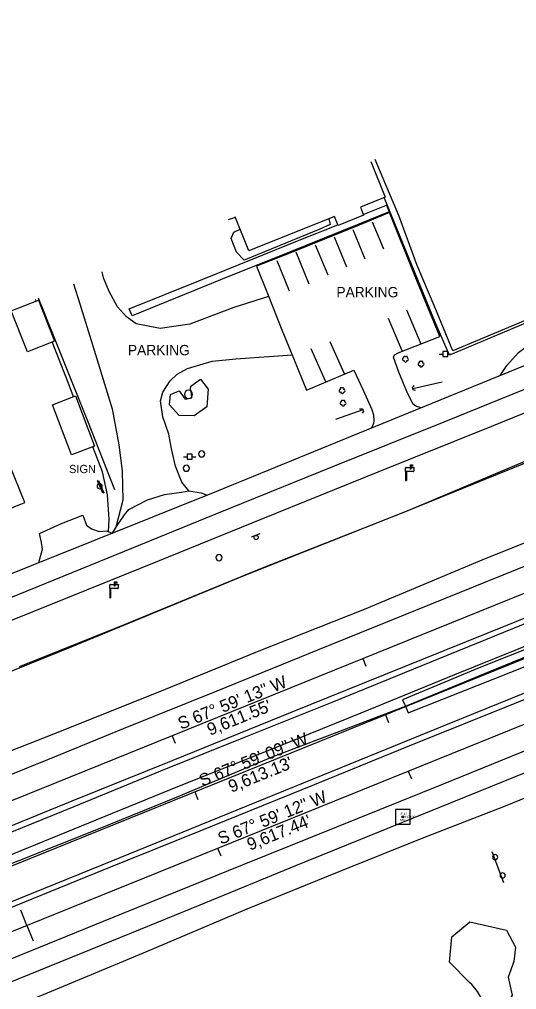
# Model space of a CAD drawing. Extents: x 1901471 to 1963503, y 756461 to 799997.
# Drawn here: x 1933980.2 to 1934222, y 774790.3 to 775261.8 of the extents above; entities that cross this region are included whole.
import ezdxf

# ---------------------------------------------------------------- set-up
doc = ezdxf.new("R2010")
doc.units = 0
for name, color, linetype in [('Default', 7, 'Continuous'), ('RD_EX_Bldg', 7, 'Continuous'), ('RD_EX_BldgApp', 7, 'Continuous'), ('RD_EX_Bridge', 7, 'Continuous'), ('RD_EX_Conc', 7, 'Continuous'), ('RD_EX_DR_ErosCtrl', 7, 'Continuous'), ('RD_EX_Fence_Other', 7, 'Continuous'), ('RD_EX_H2O', 7, 'Continuous'), ('RD_EX_Misc', 7, 'Continuous'), ('RD_EX_Road', 7, 'Continuous'), ('RD_EX_Road_txCode', 7, 'Continuous'), ('RD_EX_UT', 7, 'Continuous'), ('RD_EX_VEG', 7, 'Continuous'), ('RD_HC_Cl', 7, 'Continuous'), ('RD_HC_Data', 7, 'Continuous'), ('RD_HC_Data_Tic', 7, 'Continuous'), ('RD_HC_Survey', 7, 'Continuous'), ('RD_HC_txCode', 7, 'Continuous'), ('RD_SMD_Locator', 7, 'Continuous')]:
    doc.layers.add(name, color=color, linetype=linetype)

# ---------------------------------------------------------------- blocks, each defined once
blk = doc.blocks.new('POST')
at = {"layer": 'Default'}
for start, end in [(90, 270), (270, 90)]:
    blk.add_arc((0, 0), 0.127, start, end, dxfattribs=at)
blk = doc.blocks.new('CB')
at = {"layer": 'Default'}
blk.add_lwpolyline([(0.11, -0.127), (0.055, -0.095), (0, -0.063), (0, 0), (0, 0.063), (0.055, 0.095), (0.11, 0.127)], dxfattribs=at)
blk = doc.blocks.new('PP')
at = {"layer": 'RD_EX_UT'}
for p, q in [((2.49, 2.51), (-2.51, 2.51)), ((-2.51, 2.51), (-2.51, -2.49)), ((2.49, -2.49), (2.49, 2.51)), ((-5.94, -0.05), (-2.47, -0.05)), ((-2.51, -2.49), (2.49, -2.49)), ((2.42, -0.05), (6.06, -0.05))]:
    blk.add_line(p, q, dxfattribs=at)
blk = doc.blocks.new('MAIL')
at = {"layer": 'RD_EX_BldgApp'}
for p, q in [((-4.97, 0), (-4.97, 3.5)), ((-4.97, 0), (-4.97, -8.82)), ((2.59, 0), (-4.97, 0)), ((-4.47, 4), (2.59, 4)), ((-4.14, 0), (-4.14, -8.82)), ((-0.33, 6.48), (1.72, 6.48)), ((-0.33, 2.29), (-0.33, 6.48)), ((0.05, 2.29), (-0.33, 2.29)), ((1.72, 5.13), (0.05, 5.13)), ((0.05, 5.13), (0.05, 2.29)), ((1.72, 6.48), (1.72, 5.13)), ((3.09, 3.5), (3.09, 4)), ((3.09, 4), (3.59, 4)), ((3.09, 3.5), (3.09, 0.5)), ((3.59, 4), (3.59, 3.75)), ((-4.97, -8.82), (-4.14, -8.82))]:
    blk.add_line(p, q, dxfattribs=at)
for centre, start, end in [((-4.47, 3.5), 90, 180), ((2.59, 3.5), 0, 90), ((2.59, 0.5), 270, 0)]:
    blk.add_arc(centre, 0.5, start, end, dxfattribs=at)
blk = doc.blocks.new('SB2')
at = {"layer": 'RD_EX_VEG'}
for centre, radius, start, end in [((-1.56, -0.16), 1.26, 96.45179, 294.73401), ((-0.72, 1.55), 1.08, 34.97629, 204.75602), ((1.05, 1.7), 0.995, 308.76261, 152.04674), ((1.84, -0.28), 1.22, 256.56668, 98.10463), ((0.25, -1.6), 1.32, 166.88266, 5.75893)]:
    blk.add_arc(centre, radius, start, end, dxfattribs=at)
blk = doc.blocks.new('OP')
at = {"layer": 'Default'}
for start, end in [(90, 270), (270, 90)]:
    blk.add_arc((0, 0), 0.127, start, end, dxfattribs=at)
blk = doc.blocks.new('SIGNPOST')
at = {"layer": 'Default'}
for start, end in [(90, 270), (270, 90)]:
    blk.add_arc((0, 0), 0.127, start, end, dxfattribs=at)
blk = doc.blocks.new('SIGN')
at = {"layer": 'RD_EX_BldgApp'}
blk.add_line((-4.52, -2.02), (4.48, -2.02), dxfattribs=at)
blk.add_circle((0, 0), 2, dxfattribs=at)

msp = doc.modelspace()

# ---------------------------------------------------------------- linework, layer by layer
at = {"layer": 'RD_EX_Bldg'}
for points in [[(1934151.1, 775192.75), (1934158.1, 775175.41), (1934145.99, 775170.51), (1934147.57, 775166.59), (1934135.23, 775161.61), (1934133.44, 775166.05), (1934091.82, 775149.24)], [(1934091.82, 775149.24), (1934085.11, 775165.85)], [(1934209.86, 774857.38), (1934215.64, 774842.35)]]:
    msp.add_lwpolyline(points, dxfattribs=at)
for points in [[(1933989.45, 775125.38), (1933997.31, 775105.48), (1933984.07, 775100.25), (1933976.21, 775120.15)], [(1934007.53, 775078.83), (1934016.76, 775054.48), (1934005.44, 775050.19), (1933996.21, 775074.54)], [(1933944.7, 775011.62), (1933982.8, 775027), (1933975.19, 775045.85), (1933937.09, 775030.47)], [(1934018.69, 775037.74), (1934021.23, 775031.8), (1934020.75, 775031.6), (1934018.21, 775037.54)]]:
    msp.add_lwpolyline(points, close=True, dxfattribs=at)
at = {"layer": 'RD_EX_Conc'}
for points in [[(1934160.02, 775168.34), (1934145.22, 775162.25), (1934111.47, 775148.72), (1934095.24, 775142.26)], [(1934160.02, 775168.34), (1934145.22, 775162.25), (1934111.47, 775148.72), (1934095.24, 775142.26)], [(1934147.4, 775167.02), (1934158.74, 775171.53), (1934160.02, 775168.34)], [(1934095.24, 775142.26), (1934078.04, 775135.25), (1934034.94, 775117.79), (1934033.57, 775121.16), (1934067.51, 775134.78), (1934093.9, 775145.38), (1934115.48, 775154.12), (1934135.07, 775162.01)]]:
    msp.add_lwpolyline(points, dxfattribs=at)
at = {"layer": 'RD_EX_DR_ErosCtrl'}
msp.add_lwpolyline([(1934167.87, 774928.13), (1934169.29, 774924.78), (1934219.17, 774944.61), (1934275.69, 774967.17), (1934337.78, 774992.4), (1934359.19, 775001.5), (1934359.99, 774999.48), (1934369.68, 775003.86), (1934367.25, 775009.57), (1934364.94, 775014.64), (1934354.72, 775010.19), (1934355.54, 775008.69), (1934316.32, 774992.13), (1934261.7, 774969.65), (1934203.69, 774946.7), (1934166.43, 774931.19)], close=True, dxfattribs=at)
at = {"layer": 'RD_EX_Fence_Other'}
for points in [[(1935270.54, 775492.65), (1935267.1, 775480.56), (1935247.62, 775460.97), (1935191.44, 775440.16), (1935048.98, 775380.78), (1934918.59, 775328.08), (1934787.21, 775273.93), (1934689.44, 775234.58), (1934595.31, 775196.67), (1934522.71, 775167.09), (1934440.89, 775134.23), (1934368.86, 775104.69), (1934278.95, 775068.89), (1934222.04, 775045.34), (1934168.22, 775022.69), (1934097.4, 774994.87), (1934031.19, 774967.59), (1933980.08, 774947.23)], [(1934930.35, 775241.89), (1934889.37, 775225.26), (1934844.12, 775207.45), (1934807.52, 775193), (1934755.17, 775171.28), (1934706.1, 775151.44), (1934631.37, 775120.89), (1934577.22, 775098.97), (1934516.48, 775074.49), (1934456.11, 775050.28), (1934396.26, 775026.39), (1934352.96, 775009.24), (1934295.78, 774985.17), (1934250.42, 774966.9), (1934191.79, 774943.22), (1934146.29, 774924.65), (1934102.66, 774907.03), (1934057.03, 774888.92), (1934013.74, 774871.18), (1933947.75, 774844.28)], [(1934469.65, 775213.39), (1934427.57, 775196.27), (1934368.71, 775172.53), (1934305.54, 775147.02), (1934251, 775124.6), (1934189.27, 775098.62), (1934182.63, 775113.91), (1934157.59, 775175.2)], [(1934159.8, 775169.79), (1934157.59, 775175.2)], [(1934159.8, 775169.79), (1934157.59, 775175.2)], [(1934081.91, 775164.54), (1934085.21, 775165.6)], [(1934081.91, 775164.54), (1934085.21, 775165.6)], [(1934081.91, 775164.54), (1934085.21, 775165.6)], [(1934081.91, 775164.54), (1934085.21, 775165.6)], [(1933992.58, 775118.7), (1933989.54, 775126.27)], [(1934026.61, 775033.23), (1934013.51, 775066.58), (1933989.54, 775126.27)], [(1933992.58, 775118.7), (1933989.54, 775126.27)]]:
    msp.add_lwpolyline(points, dxfattribs=at)
at = {"layer": 'RD_EX_H2O'}
for points in [[(1933909.89, 774908.45), (1933908.38, 774916.06), (1933951.19, 774935.02), (1934005.82, 774957.06), (1934089.55, 774991.58), (1934167.99, 775022.67), (1934246.18, 775054.43), (1934329.61, 775088.44), (1934385.77, 775112.89), (1934423.91, 775129.51), (1934441.56, 775136.49), (1934457.06, 775142.03)], [(1933911.66, 774752.82), (1933968.33, 774778.3), (1934040.51, 774808.27), (1934090.86, 774829.53), (1934136.44, 774848), (1934176.09, 774863.88), (1934216.56, 774879.56), (1934263.67, 774898.89), (1934315.66, 774920.64), (1934364.48, 774940.45), (1934411.58, 774960.63), (1934467.01, 774981.6), (1934518.06, 775001.32), (1934570.43, 775023.17), (1934622.03, 775043.34), (1934668.58, 775061.61), (1934708.03, 775076.69), (1934743.12, 775091.51), (1934777.02, 775105.67), (1934814.05, 775120.45)], [(1934185.83, 775085.55), (1934171.45, 775082.33)], [(1934147.18, 775071.99), (1934133.94, 775067.29)], [(1933912.88, 774825.75), (1933959.49, 774844.94), (1934019.44, 774868.75), (1934056.61, 774883.91), (1934103.64, 774903.59), (1934167.87, 774928.13), (1934209.58, 774945.24), (1934261.17, 774966.33), (1934305.86, 774984.26), (1934360.06, 775006.5)]]:
    msp.add_lwpolyline(points, dxfattribs=at)
at = {"layer": 'RD_EX_Road'}
for points in [[(1935198.74, 775473.19), (1935127.41, 775445.66), (1935065.4, 775420.51), (1934996.38, 775392.84), (1934918.8, 775361.25), (1934852.13, 775334.37), (1934787.6, 775308.27), (1934719.56, 775280.48), (1934652.11, 775253.11), (1934594.55, 775229.6), (1934545.84, 775210.38), (1934485.04, 775185.84), (1934431.85, 775164.77), (1934371.89, 775140.59), (1934300.89, 775112.11), (1934248.55, 775091.11), (1934186.5, 775066.11), (1934133.19, 775044.62), (1934075.17, 775021.12), (1934023.18, 774999.96), (1933966.09, 774976.89)], [(1933960.46, 774986.25), (1933986.06, 774996.41), (1934076.2, 775032.51), (1934141.22, 775059.13), (1934201.1, 775083.54), (1934263.61, 775109.01), (1934322.96, 775132.8), (1934399.94, 775163.85), (1934473.21, 775192.97), (1934533.59, 775217.05), (1934589.01, 775239.29), (1934655.96, 775266.32), (1934720.97, 775292.46), (1934788.97, 775320.19), (1934853.33, 775346.15), (1934913.11, 775370.68)], [(1935313.4, 775345.87), (1935266.36, 775327.01), (1935202, 775301.06), (1935141.58, 775276.68), (1935089.83, 775255.8), (1935032.16, 775232.46), (1934969.08, 775206.92), (1934904.44, 775180.81), (1934843.26, 775156.07), (1934787.29, 775133.52), (1934734.75, 775112.25), (1934661.49, 775082.52), (1934598.14, 775056.91), (1934531.39, 775029.93), (1934463.12, 775002.18), (1934411, 774981.26), (1934355.51, 774958.87), (1934299.5, 774936.08), (1934243.55, 774913.57), (1934186.28, 774890.18), (1934134.31, 774869.32), (1934088.54, 774850.78), (1934030.43, 774827.28), (1933961.39, 774799.31)], [(1934909.77, 775346.93), (1934820.2, 775310.87), (1934750.12, 775282.26), (1934674.45, 775251.59), (1934598.63, 775220.86), (1934546.59, 775199.6), (1934492.18, 775177.48), (1934439.35, 775156.43), (1934378.89, 775132.23), (1934320.47, 775108.54), (1934263.2, 775085.61), (1934209.74, 775063.9), (1934154.45, 775041.76), (1934098.33, 775019.13), (1934047.36, 774998.4), (1933968.9, 774966.79)], [(1933934.75, 774890.2), (1933996.94, 774914.59), (1934047.6, 774934.89), (1934096, 774954.58), (1934147.98, 774975.26), (1934207.13, 774999.91), (1934267.27, 775023.98), (1934325.41, 775047.7), (1934379.35, 775069.56), (1934438.89, 775093.02), (1934495.06, 775115.96), (1934554.73, 775140.58), (1934621.71, 775167.73), (1934653.98, 775180.92), (1934702.12, 775200.27), (1934750.2, 775219.42), (1934795.9, 775237.57), (1934846.51, 775258.26), (1934903.06, 775280.7)], [(1933934.33, 774878.05), (1933999.21, 774904.28), (1934030.81, 774917.23), (1934076.38, 774935.49), (1934125.33, 774955.43), (1934179.83, 774977.45), (1934236.58, 775000.39), (1934303.01, 775027.33), (1934363.12, 775051.44), (1934415.65, 775072.64), (1934454.59, 775088.37), (1934510.65, 775111.27), (1934575.38, 775137.32), (1934626.08, 775157.87), (1934664.58, 775173.54), (1934724.7, 775197.79), (1934785.01, 775222.16), (1934843.99, 775245.94), (1934914.92, 775274.73)], [(1933946.73, 774857.98), (1934005.87, 774882.01), (1934054.94, 774901.87), (1934112.74, 774925.28), (1934166.68, 774946.97), (1934217.73, 774967.61), (1934271.43, 774989.49), (1934327.59, 775012), (1934380.14, 775033.37), (1934439.13, 775057.2), (1934499.99, 775081.8), (1934563.06, 775107.36), (1934633.08, 775135.72), (1934669.05, 775150.28), (1934717.52, 775169.92), (1934770.82, 775191.41), (1934823.54, 775212.81), (1934884.82, 775237.6), (1934947.87, 775262.93)], [(1933945.25, 774854.41), (1934006.8, 774879.32), (1934048.88, 774896.57), (1934090.13, 774913.21), (1934133.03, 774930.4), (1934175.52, 774947.71), (1934215.8, 774963.99), (1934260.06, 774981.94), (1934308.43, 775001.28), (1934349.23, 775018.33), (1934395.11, 775036.67), (1934445.78, 775056.94), (1934490.72, 775075.01), (1934536.38, 775093.72), (1934579.18, 775110.85), (1934634.62, 775133.48), (1934675.82, 775149.9), (1934714.82, 775165.78), (1934755.73, 775181.96), (1934795.91, 775198.47), (1934840.05, 775216.35), (1934879.6, 775232.28), (1934921.12, 775249.19)], [(1933960.74, 774824.1), (1934021.41, 774848.65), (1934068.03, 774867.51), (1934123.68, 774890.04), (1934168.13, 774908.13), (1934223.64, 774930.48), (1934271.14, 774949.67), (1934331.97, 774974.35), (1934388.72, 774997.21), (1934450.75, 775022.38), (1934513.63, 775047.78), (1934580.16, 775074.54), (1934645.18, 775101.08), (1934701.56, 775124), (1934770.75, 775151.82), (1934835.86, 775178.1), (1934903.07, 775205.41)], [(1934337.12, 775138.51), (1934342.2, 775146.1), (1934345.52, 775156.06), (1934346.11, 775162.47), (1934345.29, 775164.65), (1934312.96, 775151.42), (1934268.07, 775133), (1934226.12, 775115.47), (1934190.93, 775100.76), (1934181.85, 775122.68), (1934173.65, 775142.24), (1934164.65, 775166.55), (1934158.32, 775181.33), (1934153.24, 775193.63)], [(1934906.73, 775171.43), (1934864.87, 775154.31), (1934819.51, 775135.87), (1934774.25, 775117.69), (1934731.56, 775100.23), (1934685.99, 775081.6), (1934663.27, 775072.34), (1934597.49, 775045.6), (1934547.99, 775025.65), (1934497.2, 775005.33), (1934451.96, 774987.35), (1934399.06, 774965.86), (1934346, 774944.46), (1934301.45, 774926.11), (1934258.44, 774908.87), (1934210, 774889.12), (1934164.87, 774870.9), (1934114.51, 774850.46), (1934067.92, 774831.41), (1934034.54, 774817.82), (1933970.25, 774791.69)], [(1934175.47, 775073.09), (1934172.98, 775073.89), (1934171.49, 775074.99), (1934168.59, 775080.95), (1934164.64, 775090.34), (1934162.11, 775097.67), (1934162.64, 775098.85), (1934164.3, 775099.81), (1934184.63, 775107.75), (1934172.68, 775136.77), (1934160.21, 775167.87), (1934145.41, 775161.79), (1934111.65, 775148.26), (1934095.42, 775141.8), (1934101.2, 775127.7), (1934107.75, 775110.86), (1934113.54, 775097.22), (1934119.82, 775081.65), (1934142.84, 775091.35), (1934147.36, 775081.58), (1934151.55, 775072.28), (1934152.44, 775069.56), (1934152.6, 775066.82), (1934152.38, 775065.32), (1934151.23, 775063.21)], [(1934151.69, 775163.49), (1934157.21, 775150.26)], [(1934142.31, 775159.74), (1934148.15, 775145.51)], [(1934133.19, 775156.08), (1934139.24, 775141.62)], [(1934124.03, 775152.31), (1934130.17, 775137.65)], [(1934105.39, 775144.59), (1934111.36, 775129.83)], [(1934114.66, 775148.78), (1934120.91, 775133.36)], [(1934101.39, 775127.2), (1934084.46, 775121.8), (1934063.12, 775113.74), (1934048.69, 775111.54), (1934036.97, 775113.82), (1934032.18, 775117.17), (1934027.81, 775122.1), (1934023.77, 775129.52), (1934021.08, 775136.27), (1934020.37, 775139.06)], [(1934006.44, 775133.29), (1934009.55, 775123.58), (1934017.84, 775096.76), (1934025.36, 775072.59), (1934028.54, 775055.08), (1934030.17, 775042.38), (1934030.43, 775028.15), (1934026.87, 775014.46)], [(1933988.36, 775124.95), (1933988.08, 775125.67)], [(1934159.43, 775116.62), (1934166.12, 775100.84)], [(1934168.36, 775120.68), (1934175.41, 775104.19)], [(1934213.98, 775088.79), (1934217.13, 775093.56), (1934222.86, 775099.88), (1934228.67, 775104.22), (1934233.02, 775107.4), (1934243.42, 775110.51), (1934255.62, 775114.99), (1934260.47, 775117.75), (1934266.94, 775119.87), (1934273.29, 775119.05), (1934279.93, 775117.91), (1934284.02, 775117.19)], [(1933963.59, 774827.97), (1934020.41, 774850.89), (1934086.15, 774877.63), (1934132.34, 774896.5), (1934188.36, 774919.34), (1934244.81, 774942.21), (1934300.07, 774964.52), (1934358.1, 774988.04), (1934411.92, 775009.48), (1934473.87, 775034.8), (1934531.23, 775058.03), (1934592.74, 775083.03), (1934643.76, 775103.62)], [(1934006.52, 775078.45), (1934003.9, 775085.28), (1933996.16, 775105.03)], [(1934131.14, 775105.29), (1934138.16, 775089.67)], [(1934062.51, 775032.78), (1934059.18, 775036.99), (1934056.03, 775044.74), (1934054.09, 775053.15), (1934052.92, 775060.28), (1934049.99, 775068.73), (1934048.8, 775076.49), (1934049.99, 775080.67), (1934053.54, 775086.23), (1934056.83, 775089.42), (1934061.91, 775092.22), (1934073.85, 775095.66), (1934085.47, 775096.8), (1934112.84, 775098.86)], [(1934121.94, 775101.85), (1934129.07, 775085.81)], [(1934023.49, 775012.82), (1934023.79, 775019), (1934023.01, 775030.76), (1934020.51, 775041.96), (1934015.85, 775054.13)], [(1934025.39, 775012.16), (1934027.46, 775015.38), (1934031.3, 775021.05), (1934033.33, 775023.6), (1934042.4, 775028.31), (1934050.66, 775030.94), (1934058.96, 775032), (1934062.51, 775032.78), (1934068.56, 775031.73), (1934071.56, 775030.65)], [(1933989.56, 774997.81), (1933991.49, 775004.35), (1933990.89, 775007.64), (1933989.92, 775012.04), (1934000.57, 775016.8), (1934011.06, 775020.8), (1934012.87, 775016.07), (1934015.28, 775014.25), (1934018.93, 775012.94), (1934022.69, 775013.19), (1934025.15, 775012.07)]]:
    msp.add_lwpolyline(points, dxfattribs=at)
at = {"layer": 'RD_EX_VEG'}
msp.add_lwpolyline([(1934130.61, 775164.91), (1934131.36, 775162.17), (1934126.26, 775159.8), (1934089.51, 775144.85), (1934085.68, 775148.65), (1934083.1, 775155.33), (1934084.39, 775158.42), (1934087.52, 775159.88)], dxfattribs=at)
for points in [[(1934063.53, 775083.56), (1934068.25, 775087.01), (1934072, 775082.18), (1934071.25, 775073.58), (1934065.17, 775069.11), (1934057.94, 775069.38), (1934053.2, 775074.49), (1934053.67, 775079.56), (1934057.9, 775081.31), (1934060.84, 775077.27), (1934063.96, 775077.93), (1934063.84, 775080.07), (1934063.34, 775082.08)], [(1934199.02, 774793.8), (1934189.37, 774803.67), (1934190.39, 774815.99), (1934199.15, 774823.2), (1934217.12, 774819.3), (1934221.42, 774810.97), (1934220.67, 774803.95), (1934217.8, 774796.31), (1934219.87, 774787.61), (1934215.8, 774780.93), (1934206.47, 774783.34), (1934203, 774789.46), (1934200.24, 774792.81)]]:
    msp.add_lwpolyline(points, close=True, dxfattribs=at)
at = {"layer": 'RD_HC_Cl'}
for p, q in [((1938541.05, 776727.63), (1929630.2, 773125.03)), ((1938552.08, 776700.34), (1929639.84, 773096.99)), ((1938563.17, 776672.89), (1929646.86, 773068.07))]:
    msp.add_line(p, q, dxfattribs=at)
at = {"layer": 'RD_HC_Data_Tic'}
for p, q in [((1934147.16, 774951.21), (1934148.66, 774947.5)), ((1934158.22, 774923.84), (1934159.72, 774920.13)), ((1934054.45, 774913.72), (1934055.95, 774910.02)), ((1934169.28, 774896.47), (1934170.78, 774892.76)), ((1934065.51, 774886.36), (1934067.01, 774882.65)), ((1934076.58, 774858.99), (1934078.07, 774855.28)), ((1933983.87, 774821.5), (1933980.87, 774828.92)), ((1933983.87, 774821.5), (1933986.86, 774814.09))]:
    msp.add_line(p, q, dxfattribs=at)
at = {"layer": 'RD_HC_Survey'}
msp.add_lwpolyline([(1934170.15, 774877.83), (1934163.08, 774877.83), (1934163.08, 774870.75), (1934170.15, 774870.75)], close=True, dxfattribs=at)
msp.add_circle((1934166.61, 774874.29), 0.5, dxfattribs=at)
at = {"layer": 'RD_SMD_Locator'}
msp.add_circle((1934166.61, 774874.29), 0.001, dxfattribs=at)

# ---------------------------------------------------------------- block references
at = {"layer": 'Default'}
for name, p, xscale, yscale in [('PP', (1934187.27, 775099.2), 0.5039370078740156, 0.5039370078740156), ('PP', (1934062.96, 775049.27), 0.5039370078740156, 0.5039370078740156), ('MAIL', (1934170.49, 775042.1), 0.5019685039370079, 0.5019685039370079), ('MAIL', (1934026.63, 774985.18), 0.5019685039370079, 0.5019685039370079)]:
    msp.add_blockref(name, p, dxfattribs=dict(at, xscale=xscale, yscale=yscale))
at = {"layer": 'RD_EX_Bldg', "xscale": 9.84251968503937, "yscale": 9.84251968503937}
for p in [(1934019.22, 775034.91), (1934211.5, 774854.66), (1934215.18, 774845.84)]:
    msp.add_blockref('SIGNPOST', p, dxfattribs=at)
at = {"layer": 'RD_EX_Bldg', "xscale": 0.5039370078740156, "yscale": 0.5039370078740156, "rotation": -159.503121}
msp.add_blockref('SIGN', (1934095.28, 775010.04), dxfattribs=at)
at = {"layer": 'RD_EX_Bridge', "xscale": 9.84251968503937}
for p, yscale, rotation in [((1934171.45, 775082.33), 9.842519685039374, 14.092528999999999), ((1934147.18, 775071.99), 9.842519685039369, -152.309649)]:
    msp.add_blockref('CB', p, dxfattribs=dict(at, yscale=yscale, rotation=rotation))
at = {"layer": 'RD_EX_Misc', "xscale": 11.811023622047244, "yscale": 11.811023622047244}
for p in [(1934068.79, 775050.65), (1934061.32, 775043.69), (1934077.26, 775000.25)]:
    msp.add_blockref('POST', p, dxfattribs=at)
at = {"layer": 'RD_EX_UT', "xscale": 15.748031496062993, "yscale": 15.748031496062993}
msp.add_blockref('OP', (1934062.4, 775079.62), dxfattribs=at)
at = {"layer": 'RD_EX_VEG', "xscale": 0.5019685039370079, "yscale": 0.5019685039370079}
for p in [(1934167.85, 775096.69), (1934175.41, 775094.36), (1934137.02, 775081.42), (1934137.49, 775075.32)]:
    msp.add_blockref('SB2', p, dxfattribs=at)

# ---------------------------------------------------------------- texts
at = {"layer": 'RD_EX_Road'}
for s, height, p in [('PARKING', 5, (1934134.34, 775126.75)), ('PARKING', 5, (1934032.95, 775098.59)), ('SIGN', 4, (1934004.33, 775041.31))]:
    msp.add_text(s, height=height, dxfattribs=at).set_placement(p)
at = {"layer": 'RD_EX_Road_txCode'}
msp.add_text('415.660', height=1, dxfattribs=at).set_placement((1934167.61, 774873.79))
at = {"layer": 'RD_HC_Data'}
for s, rotation, p in [('S 67%%d 59\' 13" W', 22.0132, (1934058.75, 774916.54)), ("9,611.55'", 22.0132, (1934072.92, 774913.64)), ('S 67%%d 59\' 09" W', 22.0142, (1934069.08, 774888.88)), ("9,613.13'", 22.0142, (1934083.26, 774885.98)), ('S 67%%d 59\' 12" W', 22.0132, (1934078.14, 774860.7)), ("9,617.44'", 22.0132, (1934092.32, 774857.8))]:
    msp.add_text(s, height=6, rotation=rotation, dxfattribs=at).set_placement(p)
at = {"layer": 'RD_HC_txCode'}
for s, p in [('8141', (1934165.55, 774875.29)), ('MSC', (1934165.3, 774872.29))]:
    msp.add_text(s, height=1, dxfattribs=at).set_placement(p)

doc.saveas('drawing.dxf')
